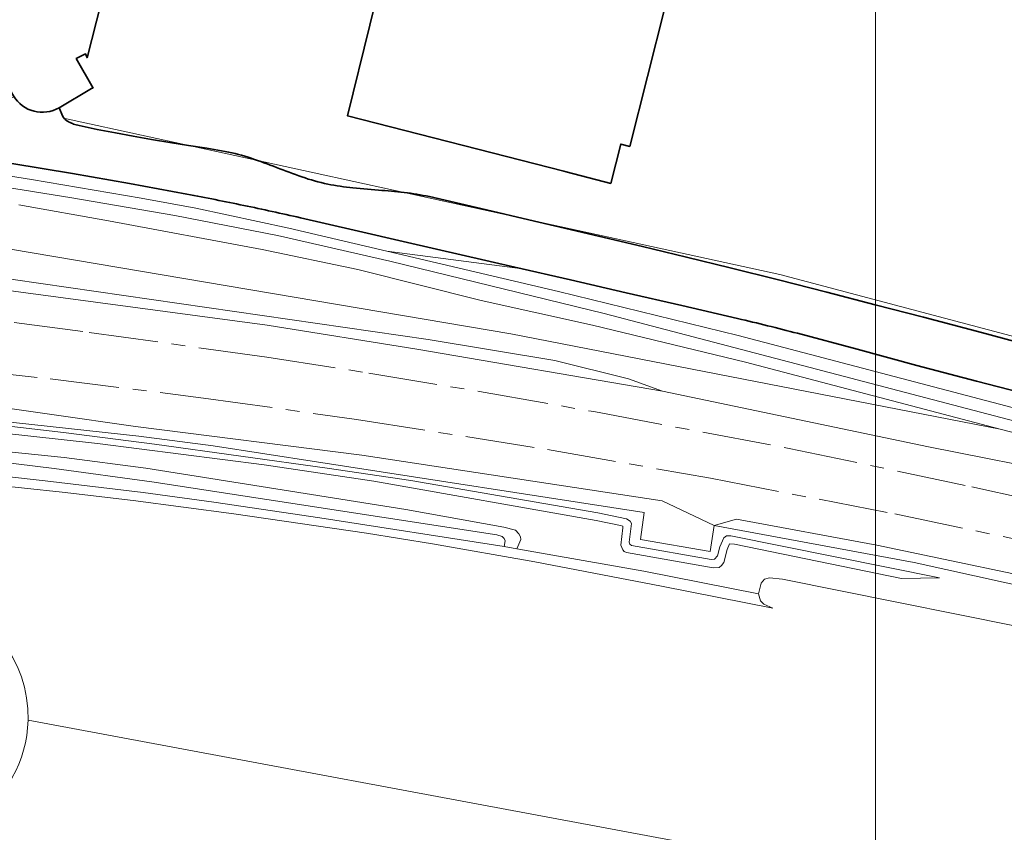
# Model space of a CAD drawing. Header units: metres. Extents: x 152391 to 157968, y 462336 to 467280.
# Tile 651 of 656: x 156572 to 156678, y 464867 to 464955. Entities that reach past the tile are written whole.
import ezdxf

# ---------------------------------------------------------------- set-up
doc = ezdxf.new("R2010")
doc.units = ezdxf.units.M
doc.header["$LTSCALE"] = 0.75
doc.linetypes.add('AM-AS', pattern=[16, 10, -2, 2, -2])
for name, color, linetype, lineweight in [('B-WE-AM-AS_SPOOR-G', 10, 'AM-AS', 18), ('B-WE-GK-BESCHOEIING-G', 251, 'GK-BESCHOEIING', 35), ('B-WE-GR-BEPLANTING_CULTUUR_BOSPLANTSOEN-GV', 251, 'Continuous', 18), ('B-WE-GR-BOS_LOOF-GV', 251, 'Continuous', 13), ('B-WE-GR-GRAS-GV', 251, 'Continuous', 13), ('B-WE-GR-GROENVOORZIENING-GV', 251, 'Continuous', 18), ('B-WE-GR-STRUIK-GV', 251, 'Continuous', 13), ('B-WE-GW-TALUD_KRUIN-G', 251, 'Continuous', 18), ('B-WE-KW-KUNSTWERK_GELUIDSWERING_SCHERM-G', 5, 'Continuous', 18), ('B-WE-OG-BEBOUWING-GV', 6, 'Continuous', 35), ('B-WE-OG-TERREIN_CULTUURSCHEIDING-GV', 251, 'Continuous', 18), ('B-WE-OG-WATER-GV', 251, 'Continuous', 18), ('B-WE-OG-WATER_SLOOT-GV', 251, 'Continuous', 18), ('B-WE-VH-VERHARDING_HALFVERHARDING-GV', 251, 'Continuous', 18)]:
    doc.layers.add(name, color=color, linetype=linetype, lineweight=lineweight)
doc.layers.add('X-XX-AL-TEKENBLAD_HULPLIJN-G', color=7, linetype='Continuous', lineweight=18, plot=False)
doc.linetypes.add('GK-BESCHOEIING', pattern='A,30,-5,[1,NLCS.SHX,S=1,R=0,X=0,Y=0],-5', length=40)

msp = doc.modelspace()

# ---------------------------------------------------------------- linework, layer by layer
at = {"layer": 'B-WE-AM-AS_SPOOR-G'}
for points in [[(156559.2, 464923.91), (156579.24, 464921.31), (156598.48, 464918.63), (156609.54, 464916.9), (156621.56, 464914.9), (156633.95, 464912.72), (156655.12, 464908.74), (156674.91, 464904.58), (156694.64, 464900.16), (156719.24, 464894.34), (156743.77, 464888.26), (156778.06, 464879.48), (156889.44, 464850.45), (157053.2, 464807.93), (157965.4, 464570.65)], [(156554.2, 464918.51), (156575.02, 464916.28), (156591.64, 464914.2), (156608.23, 464911.88), (156628.91, 464908.62), (156646.6, 464905.5), (156666.56, 464901.64), (156686.45, 464897.47), (156708.76, 464892.46), (156731.01, 464887.18), (156755.65, 464881), (156798.8, 464869.89), (157023.35, 464811.51), (157098.49, 464792.05), (157349.75, 464726.64), (157713.78, 464632.11)]]:
    msp.add_lwpolyline(points, dxfattribs=at)
at = {"layer": 'B-WE-GK-BESCHOEIING-G'}
for points in [[(156575.99, 464945.66), (156576.38, 464944.7)], [(156577.67, 464943.85), (156578.16, 464943.72)], [(156578.16, 464943.72), (156580.11, 464943.31)], [(156580.11, 464943.31), (156582.07, 464942.93)], [(156582.07, 464942.93), (156584.02, 464942.56)], [(156584.02, 464942.56), (156585.98, 464942.21)], [(156585.98, 464942.21), (156587.99, 464941.89)], [(156587.99, 464941.89), (156589.99, 464941.58)], [(156591.99, 464941.27), (156589.99, 464941.58)], [(156593.99, 464940.92), (156591.99, 464941.27)], [(156577.42, 464938.52), (156570.85, 464939.63)], [(156583.62, 464937.43), (156577.42, 464938.52)], [(156589.82, 464936.3), (156583.62, 464937.43)], [(156607.83, 464936.97), (156610.61, 464936.73)], [(156619.51, 464935.24), (156616.12, 464936.02)], [(156622.91, 464934.46), (156619.51, 464935.24)], [(156626.3, 464933.67), (156622.91, 464934.46)], [(156607.95, 464932.4), (156602.14, 464933.73)], [(156629.69, 464932.87), (156626.3, 464933.67)], [(156613.76, 464931.05), (156607.95, 464932.4)], [(156629.69, 464932.87), (156634.45, 464931.74)], [(156613.76, 464931.05), (156619.56, 464929.71)], [(156639.22, 464930.62), (156634.45, 464931.74)], [(156643.98, 464929.48), (156639.22, 464930.62)], [(156619.56, 464929.71), (156625.37, 464928.37)], [(156648.73, 464928.32), (156643.98, 464929.48)], [(156625.37, 464928.37), (156631.41, 464926.99)], [(156653.97, 464927.01), (156648.73, 464928.32)], [(156631.41, 464926.99), (156637.45, 464925.61)], [(156659.21, 464925.67), (156653.97, 464927.01)], [(156664.44, 464924.31), (156659.21, 464925.67)], [(156643.49, 464924.22), (156637.45, 464925.61)], [(156649.53, 464922.82), (156643.49, 464924.22)], [(156669.67, 464922.95), (156664.44, 464924.31)], [(156675.97, 464921.29), (156669.67, 464922.95)], [(156662.49, 464919.49), (156656.02, 464921.21)], [(156682.27, 464919.61), (156675.97, 464921.29)], [(156662.49, 464919.49), (156668.95, 464917.74)], [(156668.95, 464917.74), (156675.42, 464916.03)], [(156675.42, 464916.03), (156688.62, 464912.64)]]:
    msp.add_lwpolyline(points, dxfattribs=at)
for points in [[(156576.38, 464944.7, 0.121976), (156576.72, 464944.32)], [(156576.72, 464944.32, 0.074229), (156577.18, 464944.04)], [(156577.18, 464944.04, 0.044533), (156577.67, 464943.85)], [(156596.8, 464940.18, 0.034557), (156593.99, 464940.92)], [(156599.55, 464939.18, 0.012013), (156596.8, 464940.18)], [(156599.55, 464939.18, 0.009963), (156602.29, 464938.16)], [(156602.29, 464938.16, 0.032891), (156605.09, 464937.38)], [(156605.09, 464937.38, 0.023291), (156607.83, 464936.97)], [(156613.38, 464936.47, 0.00868), (156610.61, 464936.73)], [(156616.12, 464936.02, 0.025893), (156613.38, 464936.47)], [(156595.99, 464935.07, 0.004206), (156589.82, 464936.3)], [(156602.14, 464933.73, 0.005203), (156595.99, 464935.07)], [(156656.02, 464921.21, 0.005511), (156649.53, 464922.82)]]:
    msp.add_lwpolyline(points, format="xyb", dxfattribs=at)
at = {"layer": 'B-WE-GR-BEPLANTING_CULTUUR_BOSPLANTSOEN-GV'}
for points in [[(156556.81, 464940.46), (156572.98, 464937.88), (156584.87, 464935.87), (156590.79, 464934.76), (156600.89, 464932.62), (156611.49, 464930.12), (156626.2, 464928.18), (156625.37, 464928.37), (156619.56, 464929.71), (156613.76, 464931.05), (156607.95, 464932.4), (156602.14, 464933.73)], [(156589.82, 464936.3), (156583.62, 464937.43), (156577.42, 464938.52), (156570.85, 464939.63)]]:
    msp.add_lwpolyline(points, dxfattribs=at)
for points in [[(156595.99, 464935.07, 0.004206), (156589.82, 464936.3)], [(156602.14, 464933.73, 0.005203), (156595.99, 464935.07)]]:
    msp.add_lwpolyline(points, format="xyb", dxfattribs=at)
at = {"layer": 'B-WE-GR-BOS_LOOF-GV'}
for points in [[(156698.88, 464883.58), (156701.37, 464883.16), (156700.48, 464883.6), (156698.1, 464885.56), (156697.19, 464885.95), (156691.74, 464886.96), (156686.02, 464888.2), (156654.4, 464894.58), (156652.97, 464894.72), (156652.46, 464894.56), (156652.07, 464894.15), (156651.79, 464892.98), (156652.01, 464892.22), (156652.38, 464891.85), (156653.36, 464891.41), (156641.27, 464893.82), (156627.53, 464896.43), (156616.46, 464898.41), (156609.3, 464899.56), (156594.92, 464901.65), (156584.02, 464903.08), (156576.3, 464904), (156564.03, 464905.3)], [(156632.51, 464819.77), (156629.21, 464828.94), (156637.23, 464837.38), (156652.59, 464853.22), (156642.34, 464866.29), (156572.61, 464879.28)], [(156572.61, 464879.28), (156642.34, 464866.29), (156652.59, 464853.22), (156637.23, 464837.38), (156639.01, 464832.79), (156640.75, 464826.36), (156646.92, 464831.84), (156653.27, 464836.58), (156655.25, 464837.62), (156661.55, 464840.69), (156667.12, 464843.08), (156667.88, 464843.32), (156668.93, 464843.72), (156677.24, 464846.39), (156685.88, 464849.14)]]:
    msp.add_lwpolyline(points, dxfattribs=at)
for points in [[(156546.61, 464884.13, -0.852813), (156572.61, 464879.28)], [(156572.61, 464879.28, -0.247628), (156566.49, 464868.39)]]:
    msp.add_lwpolyline(points, format="xyb", dxfattribs=at)
at = {"layer": 'B-WE-GR-GRAS-GV'}
for points in [[(156814.4, 464875.45), (156780.43, 464884.21), (156737.44, 464895.45), (156730.28, 464897.12), (156724.22, 464898.2), (156723.6, 464898.57), (156722.26, 464900.58), (156721.64, 464900.97), (156720.84, 464901.18), (156717.61, 464901.8), (156713.79, 464902.23), (156713.14, 464902.21), (156710.63, 464901.8), (156706.52, 464903.37), (156702.54, 464905.08), (156701.4, 464905.27), (156698.74, 464905.23), (156697.84, 464905.32), (156697.12, 464905.51), (156694.36, 464906.55), (156677.99, 464910.84), (156624.95, 464921.15), (156568.32, 464930.72)], [(156557.78, 464927.53), (156598.54, 464922.09), (156614.76, 464919.51), (156641.38, 464914.95), (156637.69, 464916.29), (156629.7, 464918.26), (156615.99, 464920.55), (156567.96, 464927.49)], [(156567.96, 464927.49), (156615.99, 464920.55), (156629.7, 464918.26), (156637.69, 464916.29), (156641.38, 464914.95), (156670.24, 464908.91), (156685.95, 464905.81)], [(156564.83, 464907.86), (156575.45, 464906.57), (156586.02, 464905.13), (156623.44, 464899.39), (156624.02, 464899.2), (156624.24, 464898.99), (156624.33, 464898.71), (156624.23, 464898.09), (156625.61, 464897.86), (156626.02, 464898.85), (156625.99, 464899.15), (156625.83, 464899.47), (156625.44, 464899.86), (156624.2, 464900.19), (156613.56, 464902.11), (156585.39, 464906.58), (156576.52, 464907.76), (156542.98, 464911.18)], [(156562.04, 464911.25), (156580.12, 464909.28), (156598.2, 464906.96), (156610.11, 464905.2), (156634.2, 464900.92), (156636.85, 464900.38), (156637.1, 464900.31), (156637.1, 464900.14), (156636.88, 464898.27), (156637.07, 464897.75), (156637.25, 464897.56), (156637.47, 464897.46), (156646.89, 464895.8), (156647.52, 464895.85), (156647.79, 464896.05), (156648.03, 464896.39), (156648.41, 464897.77), (156648.66, 464898.4), (156649.21, 464898.35), (156667.31, 464894.65), (156671.43, 464894.71), (156648.81, 464899.27), (156648.33, 464899.26), (156648.02, 464899.05), (156647.62, 464898.07), (156647.35, 464897.09), (156647.02, 464896.73), (156646.65, 464896.7), (156638.01, 464898.22), (156637.84, 464898.35), (156637.76, 464898.58), (156638.01, 464900.61), (156637.9, 464900.87), (156637.47, 464901.1), (156634.37, 464901.75), (156614.12, 464905.25), (156605.05, 464906.59), (156586.31, 464909.18), (156576.44, 464910.46), (156566.16, 464911.66)]]:
    msp.add_lwpolyline(points, dxfattribs=at)
at = {"layer": 'B-WE-GR-GROENVOORZIENING-GV'}
for points in [[(156561.06, 464912.63), (156584.61, 464910.07), (156592.66, 464909), (156603.88, 464907.28), (156639.41, 464901.78), (156639.02, 464898.87), (156646.54, 464897.57), (156647, 464900.4), (156641.34, 464903.05), (156608.81, 464907.99), (156584.25, 464911.1), (156566.07, 464913.72)], [(157009.67, 464811.4), (156978.65, 464819.22), (156936.6, 464830.32), (156914, 464836.46), (156898.1, 464840.2), (156853.07, 464851.98), (156775.58, 464872.52), (156733.62, 464883.06), (156712.05, 464887.73), (156687.34, 464893.5), (156664.62, 464898.26), (156649.42, 464901.08), (156647, 464900.4), (156668.67, 464896.38), (156705.46, 464888.26), (156738.82, 464880.28), (156768.5, 464872.82), (156834.21, 464855.72), (156874.21, 464845.4), (156900.34, 464838.58), (156911.47, 464835.68), (156960.17, 464822.98), (156961.33, 464822.68), (157001.46, 464812.21)]]:
    msp.add_lwpolyline(points, dxfattribs=at)
at = {"layer": 'B-WE-GR-STRUIK-GV'}
for points in [[(156528.61, 464943.72), (156577.35, 464935.9), (156588.52, 464933.97), (156599.65, 464931.8), (156611.83, 464929.03), (156635.08, 464923.36), (156708.52, 464904.1), (156711.14, 464903.51), (156711.83, 464903.43), (156714.62, 464903.48), (156716.92, 464903.19), (156719.17, 464902.74), (156722.02, 464901.88), (156723.34, 464901.34), (156727.18, 464899.44), (156728.53, 464898.99), (156757.1, 464891.84), (156780.98, 464885.69), (156805.4, 464879.7)], [(156805.4, 464879.7), (156780.98, 464885.69), (156757.1, 464891.84), (156728.53, 464898.99), (156727.18, 464899.44), (156723.34, 464901.34), (156722.02, 464901.88), (156719.17, 464902.74), (156716.92, 464903.19), (156714.62, 464903.48), (156711.83, 464903.43), (156711.14, 464903.51), (156708.52, 464904.1), (156635.08, 464923.36), (156611.83, 464929.03), (156599.65, 464931.8), (156588.52, 464933.97), (156577.35, 464935.9), (156528.61, 464943.72)], [(157079.57, 464808.62), (156965.76, 464839.2), (156964.36, 464839.57), (156943.45, 464844.88), (156897.7, 464857.03), (156846.61, 464870.27), (156804.79, 464880.76), (156739.79, 464897.3), (156730.93, 464899.66), (156725.77, 464901.21), (156724.68, 464901.6), (156720.39, 464903.41), (156718.29, 464904.08), (156716.85, 464904.37), (156711.91, 464904.78), (156710.39, 464905.01), (156649.6, 464920.97), (156630.1, 464925.73), (156611.49, 464930.12), (156600.89, 464932.62), (156590.79, 464934.76), (156584.87, 464935.87), (156572.98, 464937.88), (156556.81, 464940.46)], [(156568.32, 464930.72), (156624.95, 464921.15), (156677.99, 464910.84), (156650.38, 464918.09), (156633.81, 464922.08), (156621.74, 464924.76), (156608.35, 464928.14), (156598, 464930.28), (156581.34, 464933.4), (156571.6, 464935.13)], [(156571.6, 464935.13), (156581.34, 464933.4), (156598, 464930.28), (156608.35, 464928.14), (156621.74, 464924.76), (156633.81, 464922.08), (156650.38, 464918.09), (156677.99, 464910.84), (156694.36, 464906.55)], [(157001.46, 464812.21), (156961.33, 464822.68), (156960.17, 464822.98), (156911.47, 464835.68), (156900.34, 464838.58), (156874.21, 464845.4), (156834.21, 464855.72), (156768.5, 464872.82), (156738.82, 464880.28), (156705.46, 464888.26), (156668.67, 464896.38), (156647, 464900.4), (156646.54, 464897.57), (156639.02, 464898.87), (156639.41, 464901.78), (156603.88, 464907.28), (156592.66, 464909), (156584.61, 464910.07), (156561.06, 464912.63)], [(156542.98, 464911.18), (156576.52, 464907.76), (156585.39, 464906.58), (156613.56, 464902.11), (156624.2, 464900.19), (156625.44, 464899.86), (156625.83, 464899.47), (156625.99, 464899.15), (156626.02, 464898.85), (156625.61, 464897.86), (156639.38, 464895.44), (156651.79, 464892.98), (156652.07, 464894.15), (156652.46, 464894.56), (156652.97, 464894.72), (156654.4, 464894.58), (156686.02, 464888.2)], [(156566.16, 464911.66), (156576.44, 464910.46), (156586.31, 464909.18), (156605.05, 464906.59), (156614.12, 464905.25), (156634.37, 464901.75), (156637.47, 464901.1), (156637.9, 464900.87), (156638.01, 464900.61), (156637.76, 464898.58), (156637.84, 464898.35), (156638.01, 464898.22), (156646.65, 464896.7), (156647.02, 464896.73), (156647.35, 464897.09), (156647.62, 464898.07), (156648.02, 464899.05), (156648.33, 464899.26), (156648.81, 464899.27), (156671.43, 464894.71), (156667.31, 464894.65), (156649.21, 464898.35), (156648.66, 464898.4), (156648.41, 464897.77), (156648.03, 464896.39), (156647.79, 464896.05), (156647.52, 464895.85), (156646.89, 464895.8), (156637.47, 464897.46), (156637.25, 464897.56), (156637.07, 464897.75), (156636.88, 464898.27), (156637.1, 464900.14), (156637.1, 464900.31), (156636.85, 464900.38), (156634.2, 464900.92), (156610.11, 464905.2), (156598.2, 464906.96), (156580.12, 464909.28), (156562.04, 464911.25)], [(156560.24, 464906.82), (156574.47, 464905.23), (156585.08, 464903.95), (156592.75, 464902.9), (156604.24, 464901.21), (156624.23, 464898.09), (156624.33, 464898.71), (156624.24, 464898.99), (156624.02, 464899.2), (156623.44, 464899.39), (156586.02, 464905.13), (156575.45, 464906.57), (156564.83, 464907.86)], [(156564.03, 464905.3), (156576.3, 464904), (156584.02, 464903.08), (156594.92, 464901.65), (156609.3, 464899.56), (156616.46, 464898.41), (156627.53, 464896.43), (156641.27, 464893.82), (156653.36, 464891.41), (156652.38, 464891.85), (156652.01, 464892.22), (156651.79, 464892.98), (156639.38, 464895.44), (156625.61, 464897.86), (156624.23, 464898.09), (156604.24, 464901.21), (156592.75, 464902.9), (156585.08, 464903.95), (156574.47, 464905.23), (156560.24, 464906.82)]]:
    msp.add_lwpolyline(points, dxfattribs=at)
at = {"layer": 'B-WE-GW-TALUD_KRUIN-G'}
for points in [[(156571.6, 464935.13), (156581.34, 464933.4), (156598, 464930.28), (156608.35, 464928.14), (156621.74, 464924.76), (156633.81, 464922.08), (156650.38, 464918.09), (156677.99, 464910.84), (156694.36, 464906.55)], [(156564.03, 464905.3), (156576.3, 464904), (156584.02, 464903.08), (156594.92, 464901.65), (156609.3, 464899.56), (156616.46, 464898.41), (156627.53, 464896.43), (156641.27, 464893.82), (156653.36, 464891.41), (156652.38, 464891.85), (156652.01, 464892.22), (156651.79, 464892.98)]]:
    msp.add_lwpolyline(points, dxfattribs=at)
at = {"layer": 'B-WE-KW-KUNSTWERK_GELUIDSWERING_SCHERM-G'}
for points in [[(156603.88, 464907.28), (156639.41, 464901.78)], [(156639.41, 464901.78), (156639.02, 464898.87)], [(156646.54, 464897.57), (156647, 464900.4)], [(156647, 464900.4), (156668.67, 464896.38), (156705.46, 464888.26), (156738.82, 464880.28), (156768.5, 464872.82), (156834.21, 464855.72), (156874.21, 464845.4), (156960.17, 464822.98), (156961.33, 464822.68), (157001.46, 464812.21)], [(156639.02, 464898.87), (156646.54, 464897.57)]]:
    msp.add_lwpolyline(points, dxfattribs=at)
at = {"layer": 'B-WE-OG-BEBOUWING-GV'}
for points in [[(156579.66, 464947.77), (156577.84, 464950.99), (156578.83, 464951.5), (156579, 464951.08), (156585.02, 464974.65), (156580.21, 464971.83), (156571.76, 464974), (156575.8, 464989.78), (156552.66, 464995.77), (156552.75, 464995.35), (156551.98, 464994.82), (156550.05, 464997.91), (156543.33, 464993.94), (156571.04, 464946.94)], [(156613.31, 464969.42), (156612.08, 464964.46), (156607.24, 464944.77), (156630.7, 464938.77), (156630.93, 464938.71), (156635.77, 464937.46), (156636.86, 464941.71), (156637.83, 464941.46), (156641.67, 464956.63), (156644.79, 464968.94)], [(156575.99, 464945.66), (156579.48, 464947.75), (156579.66, 464947.77)]]:
    msp.add_lwpolyline(points, dxfattribs=at)
msp.add_lwpolyline([(156571.04, 464946.94, 0.411336), (156575.99, 464945.66)], format="xyb", dxfattribs=at)
at = {"layer": 'B-WE-OG-TERREIN_CULTUURSCHEIDING-GV'}
for points in [[(156572.61, 464879.28, 0.852813), (156546.61, 464884.13)], [(156566.49, 464868.39, 0.247628), (156572.61, 464879.28)]]:
    msp.add_lwpolyline(points, format="xyb", dxfattribs=at)
at = {"layer": 'B-WE-OG-WATER-GV'}
for points in [[(156571.04, 464946.94), (156570.99, 464946.79), (156568.99, 464946.07), (156568.92, 464946.2), (156567.57, 464940.57), (156567.48, 464940.18), (156570.85, 464939.63), (156577.42, 464938.52), (156583.62, 464937.43), (156589.82, 464936.3)], [(156824.99, 464883.15), (156792.94, 464891.64), (156784.13, 464893.88), (156769.99, 464897.46), (156762.5, 464899.46), (156740.98, 464905.16), (156727.42, 464908.68), (156712.68, 464912.32), (156704.12, 464914.33), (156654.11, 464927.59), (156629.43, 464932.97), (156595.04, 464940.48), (156576.45, 464944.53), (156575.99, 464945.66)], [(156602.14, 464933.73), (156607.95, 464932.4), (156613.76, 464931.05), (156619.56, 464929.71), (156625.37, 464928.37), (156626.2, 464928.18), (156631.41, 464926.99), (156637.45, 464925.61), (156643.49, 464924.22), (156649.53, 464922.82)], [(156656.02, 464921.21), (156662.49, 464919.49), (156668.95, 464917.74), (156675.42, 464916.03), (156688.62, 464912.64)]]:
    msp.add_lwpolyline(points, dxfattribs=at)
for points in [[(156575.99, 464945.66, -0.411336), (156571.04, 464946.94)], [(156589.82, 464936.3, -0.004206), (156595.99, 464935.07)], [(156595.99, 464935.07, -0.005203), (156602.14, 464933.73)], [(156649.53, 464922.82, -0.005511), (156656.02, 464921.21)]]:
    msp.add_lwpolyline(points, format="xyb", dxfattribs=at)
at = {"layer": 'B-WE-OG-WATER_SLOOT-GV'}
for points in [[(156626.2, 464928.18), (156611.49, 464930.12), (156630.1, 464925.73), (156649.6, 464920.97), (156710.39, 464905.01), (156711.91, 464904.78), (156716.85, 464904.37), (156718.29, 464904.08), (156720.39, 464903.41), (156724.68, 464901.6), (156725.77, 464901.21), (156730.93, 464899.66), (156739.79, 464897.3), (156804.79, 464880.76), (156846.61, 464870.27), (156897.7, 464857.03), (156943.45, 464844.88), (156964.36, 464839.57), (156965.76, 464839.2), (157079.57, 464808.62)], [(156649.53, 464922.82), (156643.49, 464924.22), (156637.45, 464925.61), (156631.41, 464926.99), (156626.2, 464928.18)], [(156688.62, 464912.64), (156675.42, 464916.03), (156668.95, 464917.74), (156662.49, 464919.49), (156656.02, 464921.21)]]:
    msp.add_lwpolyline(points, dxfattribs=at)
msp.add_lwpolyline([(156656.02, 464921.21, 0.005511), (156649.53, 464922.82)], format="xyb", dxfattribs=at)
at = {"layer": 'B-WE-VH-VERHARDING_HALFVERHARDING-GV'}
for points in [[(156685.95, 464905.81), (156670.24, 464908.91), (156641.38, 464914.95), (156614.76, 464919.51), (156598.54, 464922.09), (156557.78, 464927.53)], [(156566.07, 464913.72), (156584.25, 464911.1), (156608.81, 464907.99), (156641.34, 464903.05), (156647, 464900.4), (156649.42, 464901.08), (156664.62, 464898.26), (156687.34, 464893.5), (156712.05, 464887.73), (156733.62, 464883.06), (156775.58, 464872.52), (156853.07, 464851.98), (156898.1, 464840.2), (156914, 464836.46), (156936.6, 464830.32), (156978.65, 464819.22), (157009.67, 464811.4)]]:
    msp.add_lwpolyline(points, dxfattribs=at)
at = {"layer": 'X-XX-AL-TEKENBLAD_HULPLIJN-G', "flags": 128}
msp.add_lwpolyline([(157094.97, 465213.86), (156664.47, 465213.86), (156664.47, 464610.61), (156944.97, 464610.61), (156944.97, 464698.56), (157094.97, 464698.56)], close=True, dxfattribs=at)

doc.saveas('drawing.dxf')
